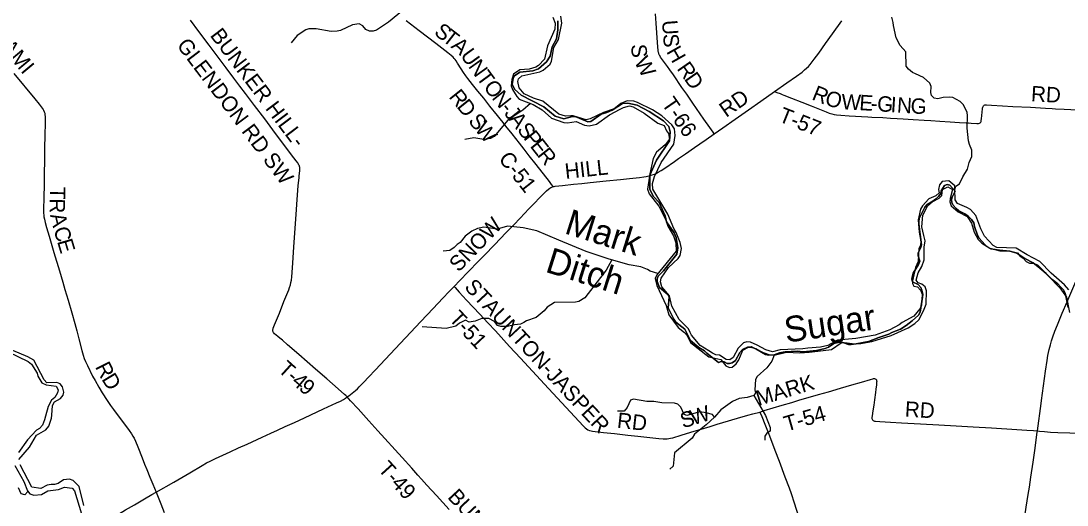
# Model space of a CAD drawing. Extents: x -51392 to 1635000, y 156707 to 696232.
# Drawn here: x 108334 to 128704, y 467379 to 476810 of the extents above; entities that cross this region are included whole.
import ezdxf

# ---------------------------------------------------------------- set-up
doc = ezdxf.new("R2010")
doc.units = 0
for name, color, linetype in [('GM_X_County_Road', 7, 'Continuous'), ('GM_X_County_Road_Text', 7, 'Continuous'), ('GM_X_Major_River', 7, 'Continuous'), ('GM_X_Minor_River', 7, 'Continuous'), ('GM_X_Minor_River_Text', 7, 'Continuous'), ('GM_X_Township', 7, 'Continuous'), ('GM_X_Township_Road', 7, 'Continuous'), ('GM_X_Township_Road_Text', 7, 'Continuous'), ('GM_X_US_Route', 7, 'Continuous')]:
    doc.layers.add(name, color=color, linetype=linetype)

msp = doc.modelspace()

# ---------------------------------------------------------------- linework, layer by layer
at = {"layer": 'GM_X_County_Road'}
for points in [[(118699, 473584), (118665, 473626), (118626, 473679), (118363, 474015), (118231, 474183), (118130, 474312), (118039, 474429), (117897, 474609), (117774, 474763), (117723, 474828), (117662, 474905), (117611, 474969), (117467, 475148), (117345, 475303), (117232, 475443), (117129, 475571), (117036, 475687), (116997, 475739), (116950, 475807), (116905, 475876), (116837, 475988), (116811, 476030), (116792, 476056), (116771, 476081), (116749, 476104), (116712, 476137), (116648, 476187), (116413, 476367), (116087, 476617), (115917, 476746), (115833, 476813)], [(123010, 475434), (123249, 475604), (123437, 475736), (123543, 475814), (123594, 475855), (123631, 475888), (123666, 475923), (123699, 475960), (123742, 476010), (123782, 476062), (123868, 476182), (124001, 476369), (124133, 476557), (124315, 476810)], [(108198, 475785), (108606, 475293), (108689, 475191), (108749, 475113), (108766, 475086), (108774, 475072), (108787, 475042), (108796, 475012), (108802, 474980), (108806, 474948), (108807, 474899), (108806, 474801), (108802, 474604), (108795, 474309), (108791, 474095), (108788, 473833), (108786, 473620), (108780, 473374), (108774, 473128), (108775, 473062), (108778, 473029), (108782, 472996), (108790, 472947), (108805, 472883), (108832, 472788), (108883, 472615), (108975, 472300), (109082, 471939), (109147, 471718), (109190, 471577), (109253, 471373), (109327, 471122), (109383, 470916), (109419, 470773), (109460, 470614), (109518, 470392), (109546, 470297), (109567, 470235), (109592, 470174), (109627, 470099), (109729, 469893), (109776, 469807), (109848, 469678), (109916, 469565), (110013, 469413), (110076, 469317), (110134, 469238), (110439, 468830), (110486, 468764), (110513, 468722), (110536, 468680), (110564, 468621), (110608, 468514), (110692, 468301), (110741, 468179), (110784, 468073), (110846, 467921), (110903, 467784), (110965, 467629)], [(121831, 474608), (122001, 474727), (122243, 474896), (122498, 475076), (122739, 475246), (123010, 475434)], [(120583, 473798), (120623, 473810), (120670, 473826), (120700, 473839), (120744, 473862), (120800, 473896), (120869, 473942), (121057, 474073), (121138, 474129), (121272, 474223), (121448, 474344), (121556, 474418), (121678, 474502), (121831, 474608)], [(118699, 473584), (118715, 473587), (118737, 473590), (118881, 473606), (119092, 473628), (119256, 473644), (119419, 473661), (119729, 473694), (120006, 473724), (120185, 473741), (120381, 473761), (120463, 473772), (120511, 473781), (120559, 473792), (120583, 473798)], [(116768, 471639), (116879, 471755), (117039, 471920), (117244, 472132), (117358, 472250), (117552, 472450), (117779, 472687), (117928, 472840), (118053, 472969), (118224, 473147), (118303, 473230), (118463, 473395), (118567, 473499), (118603, 473532), (118629, 473551), (118649, 473564), (118668, 473574), (118683, 473579), (118699, 473584)], [(114688, 469485), (114721, 469508), (114786, 469559), (114849, 469611), (114886, 469644), (114921, 469679), (115011, 469774), (115101, 469869), (115236, 470012), (115427, 470216), (115819, 470635), (116123, 470957), (116359, 471209), (116550, 471411), (116675, 471542), (116768, 471639)], [(110965, 467629), (111310, 467828), (111623, 468009), (111863, 468150), (111948, 468199), (112021, 468237), (112124, 468286), (112407, 468417), (112571, 468492), (112736, 468566), (113033, 468704), (113198, 468778), (113332, 468840), (113481, 468909), (113660, 468990), (113854, 469080), (114226, 469251), (114479, 469368), (114554, 469403), (114612, 469435), (114654, 469461), (114688, 469485)], [(108291, 466447), (108738, 466553), (108929, 466599), (109025, 466622), (109137, 466650), (109185, 466662), (109201, 466665), (109217, 466669), (109280, 466688), (109358, 466715), (109419, 466739), (109479, 466766), (109523, 466789), (109636, 466856), (109820, 466964), (110033, 467088), (110231, 467203), (110373, 467286), (110543, 467385), (110742, 467500), (110884, 467582), (110965, 467629)], [(110965, 467629), (111057, 467405), (111125, 467237)]]:
    msp.add_lwpolyline(points, dxfattribs=at)
at = {"layer": 'GM_X_Major_River'}
for points in [[(108085, 470363), (108475, 470173), (108541, 470121), (108650, 469946), (108666, 469892), (108742, 469758), (108822, 469722), (109022, 469692), (109060, 469627), (109044, 469563), (108992, 469477), (108930, 469423), (108866, 469297), (108815, 469109), (108793, 469041), (108755, 468933), (108697, 468869), (108637, 468837), (108462, 468647), (108284, 468400)], [(108296, 468264), (108502, 468506), (108635, 468739), (108819, 468845), (108877, 468919), (108929, 469069), (108935, 469133), (108950, 469319), (108990, 469389), (109102, 469457), (109158, 469517), (109172, 469581), (109144, 469685), (109096, 469742), (109032, 469764), (108838, 469760), (108784, 469818), (108587, 470201), (108469, 470269), (108179, 470387)], [(108212, 468148), (108387, 467837), (108463, 467657), (108507, 467601), (108585, 467575), (108731, 467587), (108859, 467659), (109064, 467683), (109184, 467727), (109330, 467708), (109378, 467658), (109511, 467206)], [(109561, 467368), (109466, 467738), (109350, 467859), (109280, 467883), (109162, 467871), (109058, 467801), (108988, 467781), (108920, 467781), (108843, 467767), (108719, 467703), (108545, 467729), (108316, 468164)]]:
    msp.add_lwpolyline(points, dxfattribs=at)
at = {"layer": 'GM_X_Minor_River'}
for points in [[(116004, 477647), (115934, 477603), (115903, 477527), (115790, 477406), (115767, 477332), (115779, 477251), (115814, 477173), (115783, 477029), (115489, 476786), (115257, 476628), (115194, 476610), (115118, 476613), (115050, 476645), (114988, 476712), (114922, 476753), (114792, 476735), (114554, 476621), (114492, 476609), (114372, 476604), (114083, 476658), (113942, 476653), (113880, 476636), (113711, 476529), (113593, 476385)], [(118693, 476885), (118736, 476765), (118727, 476652), (118586, 476327), (118526, 476065), (118409, 475943), (118357, 475909), (118232, 475870), (118047, 475854), (117924, 475772), (117890, 475666), (117881, 475546), (117906, 475474), (117990, 475337), (118036, 475286), (118308, 475180), (118484, 475081), (118665, 474915), (118904, 474833), (118976, 474822), (119142, 474853), (119307, 474780), (119395, 474767), (119544, 474800), (119796, 474981), (119999, 475088), (120068, 475123), (120182, 475154), (120256, 475136), (120466, 475010), (120732, 474820), (120860, 474773), (120905, 474666), (120945, 474614), (120961, 474509), (120880, 474396), (120710, 474255), (120647, 474127), (120577, 473831), (120536, 473532)], [(120636, 473531), (120632, 473640), (120669, 473780), (120801, 474053), (121044, 474410), (121073, 474577), (121058, 474705), (121009, 474783), (120815, 474959), (120631, 475077), (120341, 475223), (120267, 475244), (120141, 475251), (120012, 475202), (119885, 475100), (119680, 475026), (119420, 474903), (119341, 474884), (119089, 474962), (119039, 474960), (118938, 474955), (118810, 474992), (118495, 475249), (118315, 475306), (118135, 475388), (118037, 475509), (118010, 475627), (118020, 475685), (118085, 475739), (118438, 475815), (118503, 475852), (118636, 475970), (118663, 476029), (118713, 476290), (118804, 476445), (118866, 476764), (118845, 476900)], [(126516, 473526), (126538, 473588), (126607, 473638), (126671, 473776), (126766, 473924), (126798, 474054), (126851, 474170), (126847, 474290), (126802, 474403), (126782, 474477), (126761, 474723), (126766, 474970), (126758, 475026), (126687, 475174), (126621, 475239), (126479, 475315), (126411, 475323), (126293, 475318), (126185, 475292), (126115, 475302), (126065, 475358), (126049, 475413), (126056, 475533), (126030, 475599), (125909, 475710), (125755, 475780), (125693, 475808), (125619, 475869), (125573, 475931), (125564, 476205), (125451, 476328), (125373, 476481), (125326, 476721), (125315, 476779), (125291, 476882)], [(118254, 475201), (118104, 475071), (117816, 474875), (117547, 474558), (117476, 474517), (117348, 474500), (117155, 474531), (116974, 474498)], [(126516, 473526), (126521, 473598), (126399, 473693), (126273, 473683), (126220, 473615), (126203, 473524)], [(120536, 473532), (120566, 473439), (120754, 473201), (120882, 472950), (120929, 472812), (121041, 472626), (121083, 472485), (121093, 472325), (120714, 471861), (120684, 471793), (120716, 471659), (120897, 471266), (120951, 471086), (121129, 470841), (121255, 470743), (121305, 470685), (121370, 470548), (121725, 470268)], [(121726, 470382), (121561, 470490), (121393, 470691), (121367, 470741), (121331, 470815), (121151, 470995), (121007, 471252), (120963, 471456), (120810, 471630), (120788, 471729), (120802, 471797), (120946, 472007), (121131, 472185), (121171, 472243), (121193, 472377), (121171, 472491), (121093, 472690), (121045, 472764), (120930, 473048), (120636, 473531)], [(121725, 470268), (121845, 470239), (121961, 470214), (122008, 470155), (122058, 470089), (122128, 470062), (122184, 470065), (122262, 470131), (122311, 470207), (122391, 470396), (122502, 470458), (122552, 470465), (122783, 470351), (122919, 470304), (123001, 470301), (123242, 470359), (123498, 470345), (123684, 470357), (123742, 470361), (124117, 470410), (124308, 470542), (124370, 470546), (124569, 470522), (124691, 470525), (124904, 470568), (125279, 470685), (125611, 470834), (125740, 470913), (125815, 470985), (125908, 471162), (125958, 471294), (125968, 471555), (125943, 471627), (125873, 471684), (125807, 471705), (125767, 471759), (125805, 471901), (125874, 472027), (125923, 472159), (125923, 472405), (125942, 472525), (125917, 472630), (125877, 472802), (125897, 473025), (125990, 473212), (126075, 473284), (126214, 473355), (126265, 473407), (126277, 473524)], [(126203, 473524), (126211, 473461), (126146, 473404), (126010, 473343), (125886, 473205), (125850, 473143), (125802, 472937), (125826, 472693), (125856, 472512), (125850, 472442), (125819, 472370), (125805, 472121), (125752, 472004), (125693, 471750), (125695, 471693), (125718, 471643), (125788, 471627), (125852, 471564), (125881, 471487), (125871, 471269), (125839, 471201), (125719, 471056), (125494, 470933), (125433, 470890), (125254, 470793), (124967, 470689), (124592, 470622), (124233, 470591), (124046, 470489), (123903, 470454), (123653, 470436), (123559, 470425), (123118, 470400), (122971, 470361), (122838, 470401), (122668, 470496), (122542, 470551), (122470, 470562), (122402, 470539), (122297, 470437), (122203, 470254), (122137, 470210), (122067, 470213), (121933, 470302), (121865, 470307), (121800, 470335), (121726, 470382)], [(126277, 473524), (126384, 473578), (126472, 473524)], [(126472, 473524), (126424, 473349), (126418, 473289), (126445, 473211), (126584, 473091), (126760, 472999), (126845, 472872), (126897, 472692), (126972, 472549), (127041, 472482), (127199, 472386), (127395, 472329), (127601, 472323), (127737, 472292), (127784, 472233), (127848, 472190), (127908, 472124), (127975, 472091), (128041, 472091), (128127, 472060), (128562, 471611), (128690, 471432), (128754, 471132)], [(128736, 471572), (128653, 471672), (128396, 471899), (128174, 472126), (127927, 472252), (127714, 472382), (127337, 472399), (127265, 472438), (127097, 472620), (127024, 472757), (126930, 473018), (126823, 473135), (126753, 473176), (126568, 473256), (126524, 473324), (126516, 473526)], [(120734, 471889), (120586, 471935), (120532, 471971), (120404, 472017), (120180, 472060), (119788, 472170), (119338, 472321), (118809, 472541), (118377, 472724), (118115, 472778), (117805, 472809), (117605, 472755), (117349, 472791), (117225, 472765), (117111, 472717), (116984, 472617), (116884, 472493), (116828, 472457), (116770, 472395), (116682, 472341), (116552, 472325)], [(119842, 472158), (119731, 471952), (119316, 471419), (119200, 471347), (119132, 471333), (118724, 471322), (118581, 471236), (118519, 471160), (118369, 471030), (118177, 470968), (118123, 470934), (118059, 470902), (117941, 470892), (117808, 470858), (117676, 470858), (117616, 470878), (117554, 470952), (117442, 471014), (117308, 471011), (117180, 470959), (117060, 470945), (116992, 470979), (116872, 470921), (116804, 470861), (116611, 470817), (116149, 470851)], [(123001, 470301), (122954, 470185), (122855, 470052), (122667, 469881), (122636, 469825), (122624, 469625), (122634, 469568), (122607, 469513), (122473, 469476), (122321, 469457), (122186, 469398), (121960, 469233), (121837, 469092), (121678, 468942)], [(121678, 469174), (121551, 469194), (121302, 469126), (121250, 469142), (121181, 469285), (121123, 469345), (121059, 469361), (120812, 469371), (120660, 469395), (120524, 469397), (120264, 469442), (120202, 469422), (120138, 469282), (120080, 469211), (119950, 469206)], [(122607, 469513), (122832, 469126), (122922, 468889), (122922, 468820), (122855, 468779), (122821, 468719), (122816, 468645)], [(121837, 469092), (121799, 469141), (121678, 469174)], [(121678, 468942), (121448, 468760), (121406, 468682), (121059, 468395), (121033, 468135), (120969, 468077)], [(108470, 467646), (108411, 467577), (108341, 467597), (108289, 467713)]]:
    msp.add_lwpolyline(points, dxfattribs=at)
at = {"layer": 'GM_X_Township'}
for points in [[(118791, 476812), (118788, 476636), (118762, 476463), (118677, 476304), (118640, 476121), (118569, 476016), (118410, 475875), (118303, 475836), (118045, 475811), (117941, 475740), (117917, 475690), (117900, 475581), (117945, 475478), (118073, 475364), (118513, 475136), (118737, 474955), (118906, 474905), (119073, 474946), (119127, 474945), (119369, 474846), (119429, 474853), (119633, 474993), (119739, 475026), (119843, 475073), (120047, 475203), (120153, 475206), (120330, 475166), (120569, 475043), (120843, 474861), (120947, 474754), (120978, 474650), (120963, 474474), (120712, 474096), (120582, 473804), (120577, 473663), (120579, 473532), (120642, 473394), (120764, 473275), (120876, 473012), (120906, 472896), (121056, 472684), (121090, 472592), (121126, 472387), (121106, 472267), (120845, 471941), (120741, 471835), (120723, 471783), (120721, 471731), (120767, 471616), (120927, 471480), (120953, 471428), (120939, 471218), (121045, 471001), (121085, 470941), (121259, 470805), (121374, 470582), (121536, 470448), (121646, 470386), (121690, 470336), (121916, 470157), (121968, 470173), (122028, 470167), (122082, 470138), (122133, 470134), (122183, 470148), (122247, 470192), (122332, 470350), (122382, 470410), (122484, 470452), (122536, 470457), (122594, 470441), (122646, 470425), (122834, 470314), (122888, 470298), (123003, 470308), (123107, 470346), (123213, 470363), (123450, 470376), (123562, 470366), (123827, 470393), (123993, 470427), (124059, 470457), (124164, 470524), (124274, 470552), (124338, 470544), (124446, 470508), (124498, 470505), (124600, 470517), (124835, 470566), (125036, 470646), (125234, 470709), (125290, 470739), (125463, 470807), (125571, 470877), (125690, 470968), (125808, 471078), (125843, 471138), (125890, 471427), (125892, 471483), (125876, 471567), (125856, 471619), (125802, 471673), (125696, 471728), (125684, 471778), (125691, 471842), (125709, 471896), (125813, 472068), (125834, 472128), (125804, 472236), (125806, 472290), (125859, 472398), (125871, 472450), (125818, 472849), (125816, 472901), (125826, 472961), (125931, 473181), (125979, 473235), (126090, 473297), (126144, 473335), (126202, 473391), (126245, 473445), (126249, 473497), (126318, 473603), (126368, 473624), (126420, 473612), (126523, 473495), (126463, 473380), (126453, 473326), (126460, 473270), (126484, 473218), (126544, 473153), (126598, 473109), (126712, 473055), (126780, 473006), (126840, 472944), (126886, 472878), (126900, 472808), (126957, 472639), (126995, 472575), (127105, 472452), (127163, 472404), (127217, 472372), (127391, 472343), (127586, 472323), (127708, 472290), (127766, 472262), (127880, 472180), (128044, 472095), (128174, 471996), (128296, 471890), (128412, 471771), (128523, 471687), (128583, 471626), (128631, 471570), (128665, 471508), (128677, 471456), (128728, 471229)], [(128728, 471229), (128677, 471456), (128665, 471508), (128631, 471570), (128583, 471626), (128523, 471687), (128412, 471771), (128296, 471890), (128174, 471996), (128044, 472095), (127880, 472180), (127766, 472262), (127708, 472290), (127586, 472323), (127391, 472343), (127217, 472372), (127163, 472404), (127105, 472452), (126995, 472575), (126957, 472639), (126900, 472808), (126886, 472878), (126840, 472944), (126780, 473006), (126712, 473055), (126598, 473109), (126544, 473153), (126484, 473218), (126460, 473270), (126453, 473326), (126463, 473380), (126523, 473495), (126420, 473612), (126368, 473624), (126318, 473603), (126249, 473497), (126245, 473445), (126202, 473391), (126144, 473335), (126090, 473297), (125979, 473235), (125931, 473181), (125826, 472961), (125816, 472901), (125818, 472849), (125871, 472450), (125859, 472398), (125806, 472290), (125804, 472236), (125834, 472128), (125813, 472068), (125709, 471896), (125691, 471842), (125684, 471778), (125696, 471728), (125802, 471673), (125856, 471619), (125876, 471567), (125892, 471483), (125890, 471427), (125843, 471138), (125808, 471078), (125690, 470968), (125571, 470877), (125463, 470807), (125290, 470739), (125234, 470709), (125036, 470646), (124835, 470566), (124600, 470517), (124498, 470505), (124446, 470508), (124338, 470544), (124274, 470552), (124164, 470524), (124059, 470457), (123993, 470427), (123827, 470393), (123562, 470366), (123450, 470376), (123213, 470363), (123107, 470346), (123003, 470308), (122888, 470298), (122834, 470314), (122646, 470425), (122594, 470441), (122536, 470457), (122484, 470452), (122382, 470410), (122332, 470350), (122247, 470192), (122183, 470148), (122133, 470134), (122082, 470138), (122028, 470167), (121968, 470173), (121916, 470157), (121690, 470336), (121646, 470386), (121536, 470448), (121374, 470582), (121259, 470805), (121085, 470941), (121045, 471001), (120939, 471218), (120953, 471428), (120927, 471480), (120767, 471616), (120721, 471731), (120723, 471783), (120741, 471835), (120845, 471941), (121106, 472267), (121126, 472387), (121090, 472592), (121056, 472684), (120906, 472896), (120876, 473012), (120764, 473275), (120642, 473394), (120579, 473532), (120577, 473663), (120582, 473804), (120712, 474096), (120963, 474474), (120978, 474650), (120947, 474754), (120843, 474861), (120569, 475043), (120330, 475166), (120153, 475206), (120047, 475203), (119843, 475073), (119739, 475026), (119633, 474993), (119429, 474853), (119369, 474846), (119127, 474945), (119073, 474946), (118906, 474905), (118737, 474955), (118513, 475136), (118073, 475364), (117945, 475478), (117900, 475581), (117917, 475690), (117941, 475740), (118045, 475811), (118303, 475836), (118410, 475875), (118569, 476016), (118640, 476121), (118677, 476304), (118762, 476463), (118788, 476636), (118791, 476812)]]:
    msp.add_lwpolyline(points, dxfattribs=at)
at = {"layer": 'GM_X_Township_Road'}
for points in [[(121831, 474608), (121810, 474640), (121745, 474734), (121634, 474896), (121418, 475206), (121297, 475381), (121203, 475515), (121038, 475760), (120972, 475854), (120924, 475920), (120846, 476026), (120789, 476106), (120771, 476134), (120764, 476148), (120757, 476163), (120752, 476179), (120748, 476194), (120743, 476227), (120729, 476390), (120700, 476766), (120688, 476946)], [(114688, 469485), (114660, 469511), (114636, 469534), (114513, 469642), (114290, 469836), (114067, 470029), (113745, 470309), (113523, 470503), (113424, 470589), (113374, 470632), (113337, 470664), (113274, 470717), (113251, 470740), (113243, 470752), (113238, 470766), (113237, 470782), (113239, 470797), (113243, 470812), (113248, 470827), (113274, 470887), (113311, 470979), (113366, 471115), (113456, 471344), (113548, 471573), (113565, 471619), (113580, 471666), (113592, 471714), (113601, 471763), (113608, 471828), (113626, 472090), (113641, 472303), (113654, 472499), (113692, 473039), (113714, 473334), (113735, 473595), (113751, 473758), (113754, 473791), (113765, 473889), (113767, 473922), (113766, 473939), (113764, 473956), (113761, 473972), (113755, 473988), (113748, 474003), (113741, 474018), (113724, 474046), (113695, 474087), (113605, 474204), (113239, 474689), (113084, 474900), (112884, 475160), (112707, 475397), (112598, 475540), (112479, 475697), (112332, 475894), (111996, 476339), (111800, 476602), (111638, 476823)], [(123010, 475434), (123053, 475417), (123114, 475394), (123129, 475388), (123159, 475377), (123189, 475366), (123341, 475306), (123539, 475226), (123722, 475154), (124012, 475039), (124073, 475015), (124120, 475000), (124168, 474988), (124216, 474981), (124298, 474974), (124462, 474964), (124822, 474942), (124904, 474938), (125117, 474927), (125264, 474917), (125395, 474907), (125509, 474900), (125706, 474888), (125918, 474876), (126049, 474867), (126229, 474855), (126426, 474843), (126606, 474833), (126737, 474826), (126786, 474822), (126835, 474820), (126949, 474811), (126966, 474811), (126982, 474812), (126998, 474816), (127012, 474825), (127022, 474837), (127029, 474851), (127033, 474867), (127037, 474900), (127050, 475031), (127057, 475096), (127059, 475113), (127063, 475129), (127069, 475144), (127077, 475157), (127090, 475167), (127105, 475173), (127120, 475175), (127137, 475175), (127235, 475167), (127448, 475153), (127645, 475144), (127989, 475127), (128185, 475116), (128284, 475109), (128414, 475102), (128480, 475099), (128644, 475090), (128906, 475076)], [(116768, 471639), (116790, 471614), (116866, 471528), (117011, 471372), (117268, 471096), (117425, 470928), (117571, 470773), (117848, 470471), (118060, 470243), (118294, 469990), (118528, 469737), (118862, 469377), (119285, 468919), (119320, 468885), (119345, 468864), (119373, 468847), (119403, 468834), (119434, 468824), (119466, 468817), (119515, 468810), (119678, 468794), (119890, 468771), (120151, 468741), (120346, 468720), (120754, 468676), (120836, 468669), (120885, 468668), (120917, 468670), (120950, 468673), (120982, 468680), (121030, 468692), (121187, 468740), (121375, 468797), (121532, 468845), (121751, 468911), (121893, 468953), (122003, 468986), (122285, 469070), (122490, 469130), (122584, 469158), (122719, 469191)], [(122719, 469191), (122805, 469218), (123157, 469325), (123346, 469380), (123503, 469426), (123708, 469485), (123866, 469531), (124055, 469586), (124291, 469656), (124511, 469720), (124700, 469776), (124873, 469828), (124921, 469841), (124937, 469844), (124953, 469843), (124968, 469838), (124981, 469829), (124990, 469816), (124995, 469801), (124997, 469784), (124996, 469768), (124990, 469719), (124979, 469637), (124971, 469572), (124952, 469426), (124939, 469328), (124924, 469215), (124909, 469117), (124905, 469084), (124905, 469068), (124908, 469052), (124916, 469038), (124927, 469026), (124941, 469019), (124957, 469015), (124973, 469013), (125055, 469007), (125268, 468994), (125481, 468983), (125727, 468970), (126087, 468948), (126431, 468928), (126873, 468903), (127234, 468881), (127725, 468852), (127921, 468841), (128052, 468833), (128118, 468826), (128127, 468825)], [(116136, 467883), (116063, 467963), (115943, 468097), (115756, 468304), (115284, 468828), (115107, 469021), (114898, 469252), (114754, 469410), (114688, 469485)], [(122719, 469191), (122762, 469105), (122821, 468956), (122909, 468727), (123014, 468451), (123095, 468236), (123210, 467929), (123290, 467714), (123329, 467606), (123391, 467420), (123477, 467154), (123597, 466780), (123762, 466264), (123883, 465890), (123943, 465703), (124017, 465468), (124116, 465156), (124165, 464999), (124215, 464843), (124230, 464794)], [(128127, 468825), (128166, 468818), (128264, 468810), (128378, 468802), (128526, 468795), (128755, 468786), (128935, 468777), (129050, 468772), (129132, 468767), (129246, 468763), (129307, 468761)], [(116670, 467295), (116428, 467563), (116240, 467769), (116136, 467883)]]:
    msp.add_lwpolyline(points, dxfattribs=at)
at = {"layer": 'GM_X_US_Route'}
for points in [[(128199, 469358), (128207, 469418), (128283, 469987), (128315, 470198), (128332, 470295), (128356, 470407), (128379, 470503), (128401, 470581), (128426, 470659), (128466, 470767), (128514, 470889), (128610, 471115), (128705, 471335), (128740, 471416), (128837, 471643), (128892, 471780), (128926, 471872), (128957, 471966), (128984, 472061), (129009, 472156), (129029, 472253), (129047, 472350), (129063, 472464), (129091, 472677)], [(127704, 466056), (127705, 466060), (127767, 466448), (127819, 466772), (127860, 467032), (127909, 467339), (127947, 467583), (127970, 467728), (128000, 467923), (128041, 468216), (128074, 468443), (128124, 468800), (128127, 468825), (128199, 469358)]]:
    msp.add_lwpolyline(points, dxfattribs=at)

# ---------------------------------------------------------------- texts
at = {"layer": 'GM_X_County_Road_Text'}
for s, rotation, p in [('MIAMI', 309.737, (107648, 476639)), ('S', 322.1652, (116360, 476559)), ('T', 322.1505, (116520, 476435)), ('A', 318.3653, (116693, 476301)), ('U', 305.812, (116879, 476138)), ('N', 305.5482, (117033, 475924)), ('T', 306.2764, (117189, 475706)), ('R', 308.6443, (116654, 475329)), ('O', 307.7061, (117327, 475519)), ('N', 308.3942, (117490, 475307)), ('RD', 35.0461, (122066, 474919)), ('D', 308.6471, (116808, 475136)), ('J', 308.4067, (117731, 475003)), ('-', 308.4054, (117654, 475100)), ('S', 308.6808, (117031, 474858)), ('W', 309.0148, (117158, 474698)), ('A', 308.403, (117818, 474893)), ('S', 308.4011, (117982, 474686)), ('P', 308.407, (118108, 474527)), ('E', 308.4019, (118234, 474369)), ('C-51', 308.1471, (117620, 474120)), ('R', 308.4009, (118373, 474193)), ('HILL', 6.2205, (118940, 473730)), ('T', 268.8927, (108900, 473581)), ('R', 269.3615, (108895, 473354)), ('A', 283.1056, (108901, 473030)), ('SNOW', 46.197, (116858, 471903)), ('C', 286.163, (108965, 472756)), ('E', 286.6218, (109035, 472516)), ('R', 296.7772, (109773, 470075)), ('D', 301.18, (109896, 469833))]:
    msp.add_text(s, height=300, rotation=rotation, dxfattribs=at).set_placement(p)
at = {"layer": 'GM_X_Minor_River_Text'}
for s, rotation, p in [('Mark', 342.5125, (118896, 472677)), ('Ditch', 342.5125, (118523, 471928)), ('Sugar', 8.5384, (123235, 470540))]:
    msp.add_text(s, height=500, rotation=rotation, dxfattribs=at).set_placement(p)
at = {"layer": 'GM_X_Township_Road_Text'}
for s, rotation, p in [('BUNKER HILL-', 307.1342, (112004, 476526)), ('U', 274.4915, (120815, 476815)), ('S', 274.4985, (120836, 476551)), ('GLENDON RD SW', 307.024, (111355, 476332)), ('S', 274.3757, (120213, 476349)), ('H', 299.6131, (120893, 476213)), ('W', 298.6098, (120267, 476016)), ('R', 304.9355, (121096, 475881)), ('D', 304.9349, (121237, 475679)), ('R', 337.8427, (123717, 475286)), ('O', 342.1608, (123968, 475185)), ('RD', 356.9047, (127996, 475246)), ('T-66', 304.7166, (120798, 475196)), ('W', 357.528, (124306, 475089)), ('E', 356.3821, (124651, 475074)), ('G', 356.3779, (124998, 475052)), ('I', 356.3823, (125262, 475035)), ('N', 356.3784, (125385, 475027)), ('G', 356.498, (125649, 475011)), ('T-57', 338.5446, (123069, 474860)), ('-', 356.3745, (124875, 475059)), ('STAUNTON-JASPER', 312.8171, (116953, 471614)), ('T-51', 313.0546, (116653, 470997)), ('T', 317.9181, (113321, 469995)), ('-', 319.2496, (113493, 469840)), ('4', 319.4379, (113587, 469758)), ('9', 319.5004, (113728, 469638)), ('MARK', 16.7364, (122696, 469308)), ('W', 17.0473, (121418, 468931)), ('RD', 356.5936, (125539, 469102)), ('RD', 353.7501, (119931, 468886)), ('S', 16.8168, (121223, 468872)), ('T-54', 16.1553, (123241, 468809)), ('T-49', 312.2927, (115272, 468069)), ('BUNKER HILL-GLENDON RD SW', 312.8307, (116626, 467524))]:
    msp.add_text(s, height=300, rotation=rotation, dxfattribs=at).set_placement(p)

doc.saveas('drawing.dxf')
